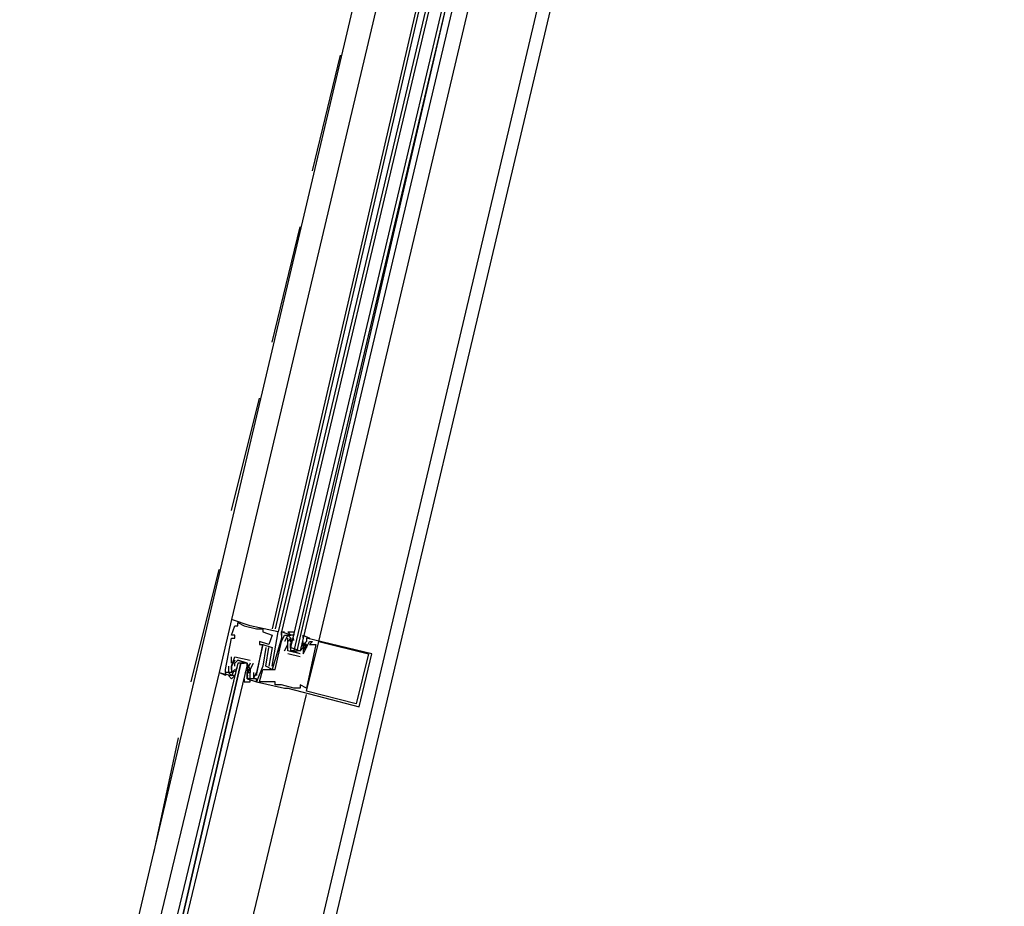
# Model space of a CAD drawing. Header units: feet. Extents: x -79 to 198, y -22 to 181.
# Tile 283 of 318: x 124.48 to 128.69, y 129.38 to 133.17. Entities that reach past the tile are written whole.
import ezdxf

# ---------------------------------------------------------------- set-up
doc = ezdxf.new("R2010")
doc.units = ezdxf.units.FT
doc.layers.add('A-LINEA', color=7, linetype='CONTINUOUS')

msp = doc.modelspace()

# ---------------------------------------------------------------- linework, layer by layer
at = {"layer": 'A-LINEA'}
for p, q in [((125.2, 126.6578), (128.6933, 141.4178)), ((124.48, 127.1778), (126.1067, 134.0711)), ((125.2267, 127.0044), (126.8533, 133.8844)), ((126.1067, 133.6444), (125.3867, 130.6044)), ((126.2667, 133.6044), (125.56, 130.5644)), ((126.28, 133.6044), (125.5733, 130.5644)), ((126.3067, 133.5911), (125.5867, 130.5511)), ((126.32, 133.5911), (125.6, 130.5511)), ((125.76, 130.5111), (126.48, 133.5511)), ((125.7333, 132.5244), (125.8533, 133.0178)), ((125.56, 131.7911), (125.68, 132.2844)), ((125.3867, 131.0711), (125.5067, 131.5511)), ((125.2133, 130.3378), (125.3333, 130.8178)), ((125.3867, 130.6044), (125.3867, 130.6044)), ((125.4, 130.5778), (125.4, 130.5778)), ((125.4133, 130.5911), (125.4133, 130.5911)), ((125.4133, 130.5778), (125.4133, 130.5778)), ((125.44, 130.5778), (125.44, 130.5778)), ((125.4667, 130.5778), (125.4667, 130.5778)), ((125.3867, 130.5378), (125.3867, 130.5378)), ((125.4, 130.5378), (125.4, 130.5378)), ((125.4933, 130.5644), (125.4933, 130.5644)), ((125.52, 130.5644), (125.52, 130.5644)), ((125.52, 130.5511), (125.52, 130.5511)), ((125.56, 130.5378), (125.56, 130.5378)), ((125.5867, 130.5511), (125.5867, 130.5511)), ((125.6, 130.5511), (125.6, 130.5511)), ((125.6, 130.5511), (125.6, 130.5511)), ((125.6, 130.5511), (125.6, 130.5511)), ((125.6, 130.5511), (125.6, 130.5511)), ((125.6, 130.5511), (125.6, 130.5511)), ((125.6, 130.5378), (125.6, 130.5378)), ((125.6, 130.5378), (125.6, 130.5378)), ((125.6133, 130.5378), (125.6133, 130.5378)), ((125.6267, 130.5378), (125.6267, 130.5378)), ((125.64, 130.5378), (125.64, 130.5378)), ((125.3867, 130.5244), (125.3867, 130.5244)), ((125.4, 130.5244), (125.4, 130.5244)), ((125.5067, 130.5111), (125.5067, 130.5111)), ((125.5067, 130.4978), (125.5067, 130.4978)), ((125.52, 130.4978), (125.52, 130.4978)), ((125.52, 130.4978), (125.52, 130.4978)), ((125.5467, 130.4978), (125.5467, 130.4978)), ((125.6, 130.5244), (125.6, 130.5244)), ((125.6, 130.5244), (125.6, 130.5244)), ((125.6, 130.5111), (125.6, 130.5111)), ((125.6133, 130.5111), (125.6133, 130.5111)), ((125.6133, 130.4711), (125.6267, 130.4978)), ((125.6267, 130.5244), (125.6267, 130.5244)), ((125.6267, 130.5111), (125.6267, 130.5111)), ((125.6267, 130.5111), (125.6267, 130.5111)), ((125.6267, 130.4978), (125.6267, 130.4978)), ((125.6391, 130.4822), (125.6386, 130.5026)), ((125.6399, 130.488), (125.6388, 130.4999)), ((125.6392, 130.5094), (125.6389, 130.5277)), ((125.64, 130.5244), (125.64, 130.5244)), ((125.64, 130.5244), (125.64, 130.5111)), ((125.64, 130.5111), (125.64, 130.5111)), ((125.64, 130.4978), (125.64, 130.4978)), ((125.6532, 130.5147), (125.6522, 130.5265)), ((125.6933, 130.5111), (125.6933, 130.5111)), ((125.6933, 130.4978), (125.6933, 130.5111)), ((125.6933, 130.4978), (125.6933, 130.4978)), ((125.7047, 130.4949), (125.695, 130.4769)), ((125.7036, 130.507), (125.6952, 130.4908)), ((125.7018, 130.5), (125.6956, 130.4898)), ((125.7018, 130.4867), (125.6956, 130.4765)), ((125.7067, 130.5244), (125.7067, 130.5244)), ((125.7067, 130.4978), (125.7067, 130.4978)), ((125.72, 130.5111), (125.72, 130.5111)), ((125.72, 130.4978), (125.72, 130.4978)), ((125.7333, 130.5111), (125.7333, 130.5111)), ((125.7467, 130.4978), (125.7467, 130.4978)), ((125.76, 130.5111), (125.76, 130.5111)), ((125.3867, 130.4178), (125.3867, 130.4444)), ((125.3867, 130.4444), (125.3867, 130.4444)), ((125.4, 130.4444), (125.4, 130.4444)), ((125.4, 130.4444), (125.4, 130.4444)), ((125.5333, 130.4844), (125.5333, 130.4844)), ((125.5467, 130.4844), (125.5467, 130.4844)), ((125.56, 130.4844), (125.56, 130.4844)), ((125.6133, 130.4711), (125.6133, 130.4711)), ((125.6267, 130.4711), (125.6267, 130.4711)), ((125.6267, 130.4711), (125.6267, 130.4711)), ((125.68, 130.4444), (125.6267, 130.4578)), ((125.6267, 130.4578), (125.6267, 130.4578)), ((125.64, 130.4844), (125.64, 130.4844)), ((125.68, 130.4578), (125.64, 130.4711)), ((125.6533, 130.4711), (125.6667, 130.4711)), ((125.68, 130.4844), (125.68, 130.4844)), ((125.68, 130.4578), (125.68, 130.4578)), ((125.68, 130.4444), (125.68, 130.4444)), ((125.6933, 130.4844), (125.6933, 130.4578)), ((125.6933, 130.4844), (125.6933, 130.4844)), ((125.6933, 130.4578), (125.6933, 130.4578)), ((125.6933, 130.4578), (125.6933, 130.4578)), ((125.7067, 130.4844), (125.7067, 130.4844)), ((125.7067, 130.4844), (125.7067, 130.4844)), ((125.9733, 130.4578), (125.9733, 130.4578)), ((125.9867, 130.4578), (125.9867, 130.4578)), ((125.3733, 130.4044), (125.3733, 130.4044)), ((125.3867, 130.4178), (125.3867, 130.4178)), ((125.3867, 130.4044), (125.3867, 130.4044)), ((125.3867, 130.4044), (125.3867, 130.4044)), ((125.4, 130.4044), (125.4, 130.4044)), ((125.4267, 130.4178), (125.44, 130.4178)), ((125.4533, 130.4044), (125.4533, 130.4044)), ((125.4667, 130.4311), (125.4667, 130.4311)), ((125.4667, 130.4311), (125.4667, 130.4311)), ((125.4667, 130.4178), (125.4667, 130.4178)), ((125.4667, 130.4178), (125.4667, 130.4178)), ((125.48, 130.4178), (125.48, 130.4178)), ((125.52, 130.4044), (125.52, 130.4044)), ((125.5333, 130.4044), (125.5333, 130.4044)), ((125.5467, 130.4044), (125.5467, 130.4044)), ((125.56, 130.4044), (125.56, 130.4044)), ((125.3333, 130.3778), (125.3333, 130.3778)), ((125.36, 130.3911), (125.36, 130.3911)), ((125.36, 130.3778), (125.36, 130.3778)), ((125.3733, 130.3778), (125.3733, 130.3778)), ((125.3867, 130.3911), (125.3867, 130.3911)), ((125.3867, 130.3778), (125.4, 130.3911)), ((125.3867, 130.3778), (125.3867, 130.3778)), ((125.3867, 130.3644), (125.3867, 130.3644)), ((125.3897, 130.3686), (125.3982, 130.3848)), ((125.3915, 130.3756), (125.3977, 130.3857)), ((125.4, 130.3911), (125.4, 130.3911)), ((125.402, 130.3806), (125.4116, 130.3986)), ((125.4049, 130.3889), (125.4111, 130.3991)), ((125.44, 130.3778), (125.44, 130.3778)), ((125.4533, 130.3911), (125.4533, 130.3911)), ((125.4533, 130.3778), (125.4533, 130.3778)), ((125.4533, 130.3778), (125.4533, 130.3644)), ((125.4533, 130.3644), (125.4533, 130.3644)), ((125.4535, 130.3876), (125.4545, 130.3757)), ((125.4535, 130.3742), (125.4545, 130.3623)), ((125.4541, 130.3662), (125.4544, 130.3479)), ((125.4542, 130.3934), (125.4548, 130.373)), ((125.4667, 130.3911), (125.4667, 130.3911)), ((125.4667, 130.3911), (125.4667, 130.3911)), ((125.4667, 130.3778), (125.4667, 130.3778)), ((125.4667, 130.3778), (125.4667, 130.3778)), ((125.48, 130.3778), (125.48, 130.3778)), ((125.4933, 130.3778), (125.4933, 130.3778)), ((125.4933, 130.3778), (125.4933, 130.3778)), ((125.4933, 130.3644), (125.4933, 130.3644)), ((125.52, 130.3911), (125.52, 130.3911)), ((125.56, 130.3911), (125.56, 130.3911)), ((125.5733, 130.3911), (125.5733, 130.3911)), ((125.4533, 130.3511), (125.4533, 130.3511)), ((125.4667, 130.3511), (125.4667, 130.3511)), ((125.48, 130.3511), (125.48, 130.3511)), ((125.48, 130.3511), (125.48, 130.3511)), ((125.4933, 130.3511), (125.4933, 130.3511)), ((125.4933, 130.3378), (125.4933, 130.3378)), ((125.4933, 130.3378), (125.4933, 130.3378)), ((125.5067, 130.3378), (125.5067, 130.3378)), ((125.56, 130.3378), (125.56, 130.3378)), ((125.5733, 130.3378), (125.5733, 130.3378)), ((125.5733, 130.3244), (125.5733, 130.3244)), ((125.5867, 130.3244), (125.5867, 130.3244)), ((125.6, 130.3244), (125.6, 130.3244)), ((125.68, 130.3244), (125.68, 130.3244)), ((125.6133, 130.3111), (125.6133, 130.3111)), ((125.6267, 130.3111), (125.6267, 130.3111)), ((125.6533, 130.3111), (125.6533, 130.3111)), ((125.6667, 130.3111), (125.6667, 130.3111)), ((125.68, 130.3111), (125.68, 130.3111)), ((125.7067, 130.3111), (125.7067, 130.3111)), ((125.7067, 130.2978), (125.7067, 130.2978)), ((125.92, 130.2444), (125.92, 130.2444)), ((125.9333, 130.2311), (125.9333, 130.2311)), ((125.0533, 129.6044), (125.16, 130.0978))]:
    msp.add_line(p, q, dxfattribs=at)
for points in [[(126.4133, 133.5644), (125.68, 130.4711), (125.6667, 130.4711), (126.3867, 133.5778), (125.6533, 130.4711), (125.64, 130.4711), (125.64, 130.4844), (126.3733, 133.5778)], [(125.3867, 130.6044), (125.3333, 130.3778), (125.3867, 130.3644)], [(125.56, 130.4044), (125.5867, 130.5511), (125.4667, 130.5778), (125.3867, 130.6044)], [(125.3867, 130.5378), (125.4, 130.5778), (125.4133, 130.5778), (125.4133, 130.5911), (125.44, 130.5778), (125.4933, 130.5644), (125.52, 130.5644), (125.52, 130.5511), (125.56, 130.5378), (125.5467, 130.4978), (125.5067, 130.5111), (125.5067, 130.4978), (125.52, 130.4978), (125.4933, 130.3778), (125.4933, 130.3778)], [(125.3733, 130.4044), (125.3733, 130.3778), (125.36, 130.3778), (125.36, 130.3911), (125.3867, 130.5244), (125.4, 130.5244), (125.4, 130.5378), (125.3867, 130.5378)], [(125.64, 130.5378), (125.6, 130.5511), (125.6, 130.5378), (125.6, 130.5511), (125.6, 130.5378), (125.6, 130.5244), (125.56, 130.3911), (125.5333, 130.4044), (125.5467, 130.4844)], [(125.6, 130.5511), (125.6133, 130.5511), (125.6133, 130.5511)], [(125.6, 130.5511), (125.6133, 130.5511), (125.6133, 130.5511)], [(125.6, 130.5511), (125.6133, 130.5511), (125.6133, 130.5511)], [(125.6, 130.5111), (125.6133, 130.5378), (125.6267, 130.5378), (125.6133, 130.5111)], [(125.6267, 130.4711), (125.6267, 130.4978), (125.6267, 130.5111), (125.64, 130.5244), (125.6267, 130.5378), (125.64, 130.5378), (125.6267, 130.5511), (125.6533, 130.5511), (125.6533, 130.5378), (125.64, 130.5378)], [(125.6933, 130.5244), (125.6933, 130.5378), (125.72, 130.5244), (125.7067, 130.5244), (125.7067, 130.5111), (125.6933, 130.4978), (125.7067, 130.4978), (125.6933, 130.4978), (125.6933, 130.4844), (125.68, 130.4711)], [(125.4533, 130.3511), (125.4933, 130.3378), (125.4933, 130.3511), (125.48, 130.3511), (125.4933, 130.3778), (125.4933, 130.3644), (125.52, 130.4978), (125.56, 130.4844), (125.5467, 130.4044), (125.5467, 130.4044)], [(125.5333, 130.4844), (125.52, 130.4044), (125.4933, 130.3378), (125.6133, 130.3111), (125.6267, 130.3111), (125.9333, 130.2311), (125.9867, 130.4578), (125.7067, 130.5244)], [(125.6933, 130.4578), (125.6933, 130.4578), (125.7067, 130.4844), (125.7067, 130.4844), (125.72, 130.5111), (125.7333, 130.5111), (125.72, 130.4978), (125.7467, 130.4978), (125.7067, 130.3111), (125.68, 130.3244), (125.68, 130.3111), (125.6667, 130.3111), (125.6533, 130.3111), (125.6, 130.3244), (125.5867, 130.3244), (125.5733, 130.3244), (125.5733, 130.3378), (125.56, 130.3378), (125.5067, 130.3378), (125.52, 130.3911), (125.5733, 130.3911), (125.6, 130.5111)], [(125.68, 130.4578), (125.6267, 130.4711), (125.6267, 130.5111), (125.6267, 130.5244)], [(125.64, 130.5111), (125.64, 130.4978), (125.64, 130.4844), (125.68, 130.4711), (125.6933, 130.4844), (125.6933, 130.4978)], [(125.7067, 130.4978), (125.7067, 130.4844), (125.6933, 130.4844)], [(125.9733, 130.4578), (125.92, 130.2444), (125.7067, 130.2978), (125.76, 130.5111), (125.9733, 130.4578)], [(125.3867, 130.3911), (125.3867, 130.4044), (125.4, 130.4444), (125.4667, 130.4311)], [(125.4, 130.4444), (125.4, 130.4444), (125.4667, 130.4311)], [(125.0933, 128.9111), (125.4533, 130.4044), (125.4533, 130.4178), (125.44, 130.4178), (125.4267, 130.4178), (125.08, 128.9111), (125.4267, 130.4178), (125.4133, 130.4178), (125.0533, 128.9244)], [(125.4, 130.4311), (125.3867, 130.4044), (125.3867, 130.3911), (125.3867, 130.3778), (125.3733, 130.3778), (125.3867, 130.3644), (125.3733, 130.3644), (125.3867, 130.3511), (125.4, 130.3644), (125.3867, 130.3644)], [(125.4, 130.4044), (125.4, 130.4178), (125.4133, 130.4311), (125.4533, 130.4178), (125.4533, 130.4044), (125.4533, 130.3911)], [(125.44, 130.3511), (125.44, 130.3378), (125.4667, 130.3378), (125.4667, 130.3511), (125.4533, 130.3511), (125.4533, 130.3644), (125.4533, 130.3778), (125.4667, 130.3778), (125.4533, 130.3778), (125.4667, 130.3911), (125.4533, 130.4178), (125.4133, 130.4311)], [(125.4667, 130.4178), (125.4533, 130.3911), (125.4667, 130.3911), (125.4667, 130.3778), (125.4533, 130.3778)], [(125.4667, 130.3911), (125.4667, 130.3911), (125.48, 130.4178)], [(125.36, 130.3778), (125.36, 130.3644), (125.3333, 130.3778), (124.9867, 128.9378)], [(125.36, 130.3778), (125.36, 130.3644), (125.3333, 130.3778)], [(125.36, 130.3778), (125.36, 130.3644), (125.3333, 130.3778)], [(125.48, 130.3778), (125.48, 130.3511), (125.4667, 130.3511), (125.4667, 130.3778)], [(124.9467, 127.0711), (125.36, 128.8444), (125.7067, 130.2844)]]:
    msp.add_lwpolyline(points, dxfattribs=at)

doc.saveas('drawing.dxf')
